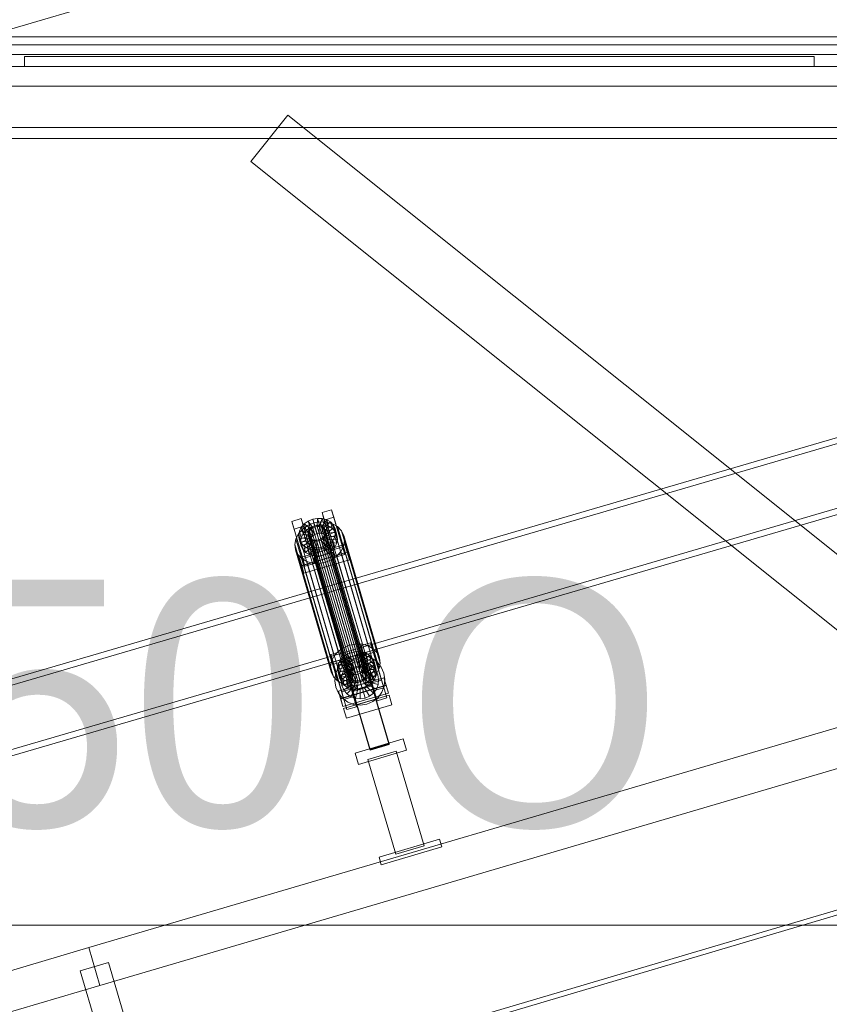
# Model space of a CAD drawing. Header units: millimetres. Extents: x -4395 to 65662, y -65530 to 6847.
# Tile 573 of 656: x 2519 to 3339, y 620 to 1617. Entities that reach past the tile are written whole.
import ezdxf

# ---------------------------------------------------------------- set-up
doc = ezdxf.new("R2010")
doc.units = ezdxf.units.MM
for name, color, linetype, lineweight in [('COTAS_O', 1, 'Continuous', 0), ('COTAS_P', 1, 'Continuous', 0), ('lateral_C01', 7, 'Continuous', 0), ('lateral_tolva', 7, 'Continuous', 0)]:
    doc.layers.add(name, color=color, linetype=linetype, lineweight=lineweight)
doc.dimstyles.new('R19_100', dxfattribs={"dimtxt": 250, "dimasz": 150, "dimexe": 150, "dimexo": 80, "dimgap": 100, "dimtad": 1, "dimtih": 1, "dimtoh": 1, "dimdsep": 46, "dimcen": 0.09, "dimadec": 0, "dimazin": 0, "dimtfac": 1, "dimtdec": 4, "dimtofl": 0, "dimtmove": 0, "dimatfit": 3, "dimfxl": 1, "dimtolj": 1, "dimtzin": 0, "dimarcsym": 0})

# ---------------------------------------------------------------- blocks, each defined once
blk = doc.blocks.new('DIM_R33_1')
at = {"layer": 'COTAS_P'}
for p, q in [((795.97, 1103.41), (9904.9, 3783.41)), ((9904.9, 3783.41), (9748.3, 3784.24)), ((9904.9, 3783.41), (9773.7, 3697.9)), ((10158.93, 2920), (9904.9, 3783.41)), ((795.97, 1103.41), (927.17, 1188.91)), ((1050, 240), (795.97, 1103.41)), ((795.97, 1103.41), (952.57, 1102.57))]:
    blk.add_line(p, q, dxfattribs=at)
blk.add_text('9495 P', height=250, rotation=16.39477, dxfattribs=at).set_placement((5322.21, 2539.34))
blk = doc.blocks.new('DIM_R33_20')
at = {"layer": 'COTAS_O'}
for p, q in [((349.2, 1600), (349.2, 700)), ((3799.2, 1600), (3799.2, 700)), ((349.2, 700), (499.2, 745)), ((3799.2, 700), (3649.2, 745)), ((349.2, 700), (3799.2, 700)), ((349.2, 700), (499.2, 655)), ((3799.2, 700), (3649.2, 655))]:
    blk.add_line(p, q, dxfattribs=at)
blk.add_text('3450 O', height=250, dxfattribs=at).set_placement((2074.2, 800))

msp = doc.modelspace()

# ---------------------------------------------------------------- linework, layer by layer
at = {"layer": 'lateral_C01'}
for p, q in [((1105.699, 51.872), (10210.031, 2747.406)), ((1107.119, 47.078), (10211.451, 2742.611)), ((3776.302, 1319.447), (2835.677, 1044.442)), ((2837.361, 1038.683), (3777.985, 1313.688)), ((2854.991, 978.379), (3795.616, 1253.383)), ((3797.3, 1247.624), (2856.675, 972.62)), ((2825.563, 1118.063), (2835.157, 1120.886)), ((2827.817, 1110.356), (2825.563, 1118.063)), ((2825.563, 1118.063), (2836.693, 1080.352)), ((2835.157, 1120.886), (2837.41, 1113.178)), ((2846.286, 1083.174), (2835.157, 1120.886)), ((2794.864, 1109.031), (2804.458, 1111.853)), ((2797.118, 1101.323), (2794.864, 1109.031)), ((2794.864, 1109.031), (2805.994, 1071.32)), ((2804.458, 1111.853), (2806.711, 1104.146)), ((2815.587, 1074.142), (2804.458, 1111.853)), ((2807.576, 1106.584), (2811.532, 1109.368)), ((2811.084, 1104.949), (2817.19, 1107.485)), ((2811.532, 1109.368), (2816.099, 1111.265)), ((2816.254, 1102.51), (2811.532, 1109.368)), ((2811.532, 1109.368), (2813.463, 1102.762)), ((2816.099, 1111.265), (2820.967, 1112.144)), ((2818.418, 1103.409), (2816.099, 1111.265)), ((2816.099, 1111.265), (2818.03, 1104.659)), ((2817.19, 1107.485), (2823.698, 1108.66)), ((2817.19, 1107.485), (2853.405, 983.615)), ((2820.723, 1103.825), (2820.967, 1112.144)), ((2820.967, 1112.144), (2825.803, 1111.947)), ((2820.967, 1112.144), (2822.898, 1105.538)), ((2823.014, 1103.731), (2825.803, 1111.947)), ((2823.698, 1108.66), (2830.163, 1108.396)), ((2823.698, 1108.66), (2859.913, 984.791)), ((2825.134, 1103.134), (2830.278, 1110.685)), ((2825.803, 1111.947), (2830.278, 1110.685)), ((2825.803, 1111.947), (2827.734, 1105.34)), ((2826.938, 1102.073), (2834.087, 1108.446)), ((2837.41, 1113.178), (2827.817, 1110.356)), ((2838.946, 1072.644), (2827.817, 1110.356)), ((2830.163, 1108.396), (2836.146, 1106.709)), ((2830.163, 1108.396), (2866.378, 984.527)), ((2830.278, 1110.685), (2834.087, 1108.446)), ((2830.278, 1110.685), (2832.21, 1104.079)), ((2834.087, 1108.446), (2836.971, 1105.381)), ((2834.087, 1108.446), (2836.019, 1101.839)), ((2837.41, 1113.178), (2848.54, 1075.467)), ((2806.711, 1104.146), (2797.118, 1101.323)), ((2808.247, 1063.612), (2797.118, 1101.323)), ((2801.685, 1096.57), (2805.796, 1101.227)), ((2801.758, 1095.021), (2802.516, 1099.157)), ((2802.516, 1099.157), (2804.501, 1103.101)), ((2811.984, 1097.673), (2802.516, 1099.157)), ((2802.516, 1099.157), (2804.448, 1092.551)), ((2804.501, 1103.101), (2807.576, 1106.584)), ((2812.924, 1099.541), (2804.501, 1103.101)), ((2804.501, 1103.101), (2806.432, 1096.494)), ((2805.796, 1101.227), (2811.084, 1104.949)), ((2805.796, 1101.227), (2842.011, 977.357)), ((2809.507, 1099.977), (2806.432, 1096.494)), ((2806.711, 1104.146), (2817.841, 1066.435)), ((2814.38, 1101.191), (2807.576, 1106.584)), ((2807.576, 1106.584), (2809.507, 1099.977)), ((2813.463, 1102.762), (2809.507, 1099.977)), ((2809.507, 1099.977), (2816.312, 1094.585)), ((2811.084, 1104.949), (2847.299, 981.08)), ((2811.303, 1096.815), (2811.662, 1098.774)), ((2811.984, 1097.673), (2811.625, 1095.714)), ((2811.662, 1098.774), (2812.602, 1100.642)), ((2811.662, 1098.774), (2853.671, 955.086)), ((2812.924, 1099.541), (2811.984, 1097.673)), ((2813.915, 1091.067), (2811.984, 1097.673)), ((2812.602, 1100.642), (2814.058, 1102.292)), ((2812.602, 1100.642), (2854.611, 956.954)), ((2814.38, 1101.191), (2812.924, 1099.541)), ((2814.855, 1092.935), (2812.924, 1099.541)), ((2818.03, 1104.659), (2813.463, 1102.762)), ((2813.463, 1102.762), (2818.186, 1095.904)), ((2814.058, 1102.292), (2815.932, 1103.611)), ((2814.058, 1102.292), (2856.068, 958.604)), ((2816.254, 1102.51), (2814.38, 1101.191)), ((2816.312, 1094.585), (2814.38, 1101.191)), ((2815.932, 1103.611), (2818.096, 1104.51)), ((2815.932, 1103.611), (2857.941, 959.923)), ((2818.418, 1103.409), (2816.254, 1102.51)), ((2818.186, 1095.904), (2816.254, 1102.51)), ((2822.898, 1105.538), (2818.03, 1104.659)), ((2818.03, 1104.659), (2820.349, 1096.802)), ((2818.096, 1104.51), (2820.402, 1104.926)), ((2818.096, 1104.51), (2860.105, 960.821)), ((2820.723, 1103.825), (2818.418, 1103.409)), ((2820.349, 1096.802), (2818.418, 1103.409)), ((2820.402, 1104.926), (2822.692, 1104.832)), ((2820.402, 1104.926), (2862.411, 961.238)), ((2823.014, 1103.731), (2820.723, 1103.825)), ((2822.655, 1097.219), (2820.723, 1103.825)), ((2822.898, 1105.538), (2822.655, 1097.219)), ((2822.692, 1104.832), (2824.812, 1104.235)), ((2822.692, 1104.832), (2864.702, 961.144)), ((2827.734, 1105.34), (2822.898, 1105.538)), ((2825.134, 1103.134), (2823.014, 1103.731)), ((2824.946, 1097.125), (2823.014, 1103.731)), ((2824.812, 1104.235), (2826.616, 1103.174)), ((2824.812, 1104.235), (2866.821, 960.546)), ((2827.734, 1105.34), (2824.946, 1097.125)), ((2826.938, 1102.073), (2825.134, 1103.134)), ((2827.066, 1096.527), (2825.134, 1103.134)), ((2826.616, 1103.174), (2827.982, 1101.723)), ((2826.616, 1103.174), (2868.626, 959.486)), ((2828.304, 1100.621), (2826.938, 1102.073)), ((2828.87, 1095.467), (2826.938, 1102.073)), ((2832.21, 1104.079), (2827.066, 1096.527)), ((2832.21, 1104.079), (2827.734, 1105.34)), ((2827.982, 1101.723), (2828.817, 1099.979)), ((2827.982, 1101.723), (2869.992, 958.034)), ((2828.304, 1100.621), (2836.971, 1105.381)), ((2829.139, 1098.878), (2828.304, 1100.621)), ((2830.236, 1094.015), (2828.304, 1100.621)), ((2829.063, 1098.062), (2828.703, 1096.103)), ((2828.817, 1099.979), (2829.063, 1098.062)), ((2870.826, 956.291), (2828.817, 1099.979)), ((2836.019, 1101.839), (2828.87, 1095.467)), ((2829.063, 1098.062), (2871.072, 954.374)), ((2838.732, 1101.7), (2829.139, 1098.878)), ((2829.139, 1098.878), (2831.07, 1092.272)), ((2829.384, 1096.961), (2829.139, 1098.878)), ((2829.384, 1096.961), (2839.251, 1097.654)), ((2838.902, 1098.775), (2830.236, 1094.015)), ((2836.019, 1101.839), (2832.21, 1104.079)), ((2838.902, 1098.775), (2836.019, 1101.839)), ((2836.146, 1106.709), (2841.238, 1103.716)), ((2836.146, 1106.709), (2872.36, 982.84)), ((2836.971, 1105.381), (2838.732, 1101.7)), ((2836.971, 1105.381), (2838.902, 1098.775)), ((2839.251, 1097.654), (2838.493, 1093.518)), ((2840.663, 1095.094), (2838.732, 1101.7)), ((2838.732, 1101.7), (2839.251, 1097.654)), ((2840.663, 1095.094), (2838.902, 1098.775)), ((2839.251, 1097.654), (2841.183, 1091.048)), ((2841.238, 1103.716), (2845.092, 1099.619)), ((2841.238, 1103.716), (2877.453, 979.846)), ((2845.092, 1099.619), (2847.447, 1094.698)), ((2845.092, 1099.619), (2881.307, 975.75)), ((2798.019, 1085.769), (2799.032, 1091.298)), ((2799.032, 1091.298), (2801.685, 1096.57)), ((2799.032, 1091.298), (2835.247, 967.429)), ((2801.685, 1096.57), (2837.9, 972.701)), ((2811.625, 1095.714), (2801.758, 1095.021)), ((2801.758, 1095.021), (2803.689, 1088.415)), ((2802.277, 1090.975), (2801.758, 1095.021)), ((2811.87, 1093.797), (2802.277, 1090.975)), ((2802.277, 1090.975), (2804.208, 1084.368)), ((2804.038, 1087.294), (2802.277, 1090.975)), ((2804.448, 1092.551), (2803.689, 1088.415)), ((2803.689, 1088.415), (2813.556, 1089.108)), ((2803.689, 1088.415), (2804.208, 1084.368)), ((2812.705, 1092.054), (2804.038, 1087.294)), ((2804.038, 1087.294), (2805.97, 1080.688)), ((2806.922, 1084.23), (2804.038, 1087.294)), ((2806.432, 1096.494), (2804.448, 1092.551)), ((2804.448, 1092.551), (2813.915, 1091.067)), ((2806.432, 1096.494), (2814.855, 1092.935)), ((2814.071, 1090.602), (2806.922, 1084.23)), ((2815.875, 1089.542), (2810.731, 1081.99)), ((2811.549, 1094.898), (2811.303, 1096.815)), ((2811.303, 1096.815), (2853.312, 953.127)), ((2812.383, 1093.155), (2811.549, 1094.898)), ((2811.549, 1094.898), (2853.558, 951.21)), ((2813.556, 1089.108), (2811.625, 1095.714)), ((2811.625, 1095.714), (2811.87, 1093.797)), ((2813.802, 1087.191), (2811.87, 1093.797)), ((2811.87, 1093.797), (2812.705, 1092.054)), ((2813.749, 1091.703), (2812.383, 1093.155)), ((2812.383, 1093.155), (2854.392, 949.467)), ((2814.636, 1085.448), (2812.705, 1092.054)), ((2812.705, 1092.054), (2814.071, 1090.602)), ((2813.556, 1089.108), (2813.915, 1091.067)), ((2813.802, 1087.191), (2813.556, 1089.108)), ((2815.553, 1090.643), (2813.749, 1091.703)), ((2813.749, 1091.703), (2855.758, 948.015)), ((2813.915, 1091.067), (2814.855, 1092.935)), ((2816.002, 1083.996), (2814.071, 1090.602)), ((2814.071, 1090.602), (2815.875, 1089.542)), ((2814.855, 1092.935), (2816.312, 1094.585)), ((2817.995, 1088.944), (2815.206, 1080.729)), ((2817.673, 1090.045), (2815.553, 1090.643)), ((2815.553, 1090.643), (2857.562, 946.954)), ((2817.806, 1082.935), (2815.875, 1089.542)), ((2815.875, 1089.542), (2817.995, 1088.944)), ((2816.312, 1094.585), (2818.186, 1095.904)), ((2819.964, 1089.951), (2817.673, 1090.045)), ((2817.673, 1090.045), (2859.682, 946.357)), ((2819.926, 1082.338), (2817.995, 1088.944)), ((2817.995, 1088.944), (2820.286, 1088.85)), ((2818.186, 1095.904), (2820.349, 1096.802)), ((2822.269, 1090.368), (2819.964, 1089.951)), ((2819.964, 1089.951), (2861.973, 946.263)), ((2820.286, 1088.85), (2820.042, 1080.531)), ((2820.286, 1088.85), (2822.591, 1089.267)), ((2822.217, 1082.244), (2820.286, 1088.85)), ((2820.349, 1096.802), (2822.655, 1097.219)), ((2824.433, 1091.266), (2822.269, 1090.368)), ((2822.269, 1090.368), (2864.279, 946.68)), ((2822.591, 1089.267), (2824.755, 1090.165)), ((2822.591, 1089.267), (2824.91, 1081.41)), ((2824.523, 1082.66), (2822.591, 1089.267)), ((2822.655, 1097.219), (2824.946, 1097.125)), ((2826.307, 1092.585), (2824.433, 1091.266)), ((2824.433, 1091.266), (2866.442, 947.578)), ((2824.755, 1090.165), (2826.629, 1091.484)), ((2824.755, 1090.165), (2829.477, 1083.307)), ((2826.686, 1083.559), (2824.755, 1090.165)), ((2824.946, 1097.125), (2827.066, 1096.527)), ((2827.763, 1094.235), (2826.307, 1092.585)), ((2826.307, 1092.585), (2868.316, 948.897)), ((2826.629, 1091.484), (2828.085, 1093.134)), ((2826.629, 1091.484), (2833.433, 1086.092)), ((2828.56, 1084.878), (2826.629, 1091.484)), ((2827.066, 1096.527), (2828.87, 1095.467)), ((2828.703, 1096.103), (2827.763, 1094.235)), ((2827.763, 1094.235), (2869.773, 950.547)), ((2828.085, 1093.134), (2829.025, 1095.002)), ((2828.085, 1093.134), (2836.508, 1089.574)), ((2830.017, 1086.528), (2828.085, 1093.134)), ((2828.703, 1096.103), (2870.713, 952.415)), ((2828.87, 1095.467), (2830.236, 1094.015)), ((2829.025, 1095.002), (2829.384, 1096.961)), ((2829.025, 1095.002), (2838.493, 1093.518)), ((2830.957, 1088.396), (2829.025, 1095.002)), ((2831.316, 1090.355), (2829.384, 1096.961)), ((2830.957, 1088.396), (2830.017, 1086.528)), ((2830.236, 1094.015), (2831.07, 1092.272)), ((2831.316, 1090.355), (2830.957, 1088.396)), ((2840.424, 1086.912), (2830.957, 1088.396)), ((2831.07, 1092.272), (2840.663, 1095.094)), ((2831.07, 1092.272), (2831.316, 1090.355)), ((2841.183, 1091.048), (2831.316, 1090.355)), ((2836.508, 1089.574), (2833.433, 1086.092)), ((2838.493, 1093.518), (2836.508, 1089.574)), ((2836.508, 1089.574), (2838.44, 1082.968)), ((2838.493, 1093.518), (2840.424, 1086.912)), ((2840.424, 1086.912), (2841.183, 1091.048)), ((2841.183, 1091.048), (2840.663, 1095.094)), ((2848.141, 1089.289), (2847.127, 1083.76)), ((2847.447, 1094.698), (2848.141, 1089.289)), ((2883.662, 970.829), (2847.447, 1094.698)), ((2848.141, 1089.289), (2884.356, 965.42)), ((2798.713, 1080.36), (2798.019, 1085.769)), ((2798.019, 1085.769), (2834.233, 961.9)), ((2801.067, 1075.439), (2798.713, 1080.36)), ((2798.713, 1080.36), (2834.927, 956.491)), ((2802.652, 1072.044), (2848.701, 1085.592)), ((2804.208, 1084.368), (2813.802, 1087.191)), ((2804.208, 1084.368), (2805.97, 1080.688)), ((2850.954, 1077.885), (2804.906, 1064.337)), ((2851.019, 1077.736), (2804.971, 1064.188)), ((2805.97, 1080.688), (2814.636, 1085.448)), ((2805.97, 1080.688), (2808.853, 1077.623)), ((2806.922, 1084.23), (2808.853, 1077.623)), ((2810.731, 1081.99), (2806.922, 1084.23)), ((2808.853, 1077.623), (2816.002, 1083.996)), ((2808.853, 1077.623), (2812.662, 1075.384)), ((2810.731, 1081.99), (2812.662, 1075.384)), ((2815.206, 1080.729), (2810.731, 1081.99)), ((2812.662, 1075.384), (2817.806, 1082.935)), ((2814.636, 1085.448), (2813.802, 1087.191)), ((2816.002, 1083.996), (2814.636, 1085.448)), ((2815.206, 1080.729), (2817.137, 1074.122)), ((2820.042, 1080.531), (2815.206, 1080.729)), ((2817.806, 1082.935), (2816.002, 1083.996)), ((2817.137, 1074.122), (2819.926, 1082.338)), ((2817.174, 1072.264), (2836.361, 1077.909)), ((2836.432, 1077.665), (2817.246, 1072.02)), ((2819.926, 1082.338), (2817.806, 1082.935)), ((2822.217, 1082.244), (2819.926, 1082.338)), ((2824.91, 1081.41), (2820.042, 1080.531)), ((2820.042, 1080.531), (2821.974, 1073.925)), ((2821.974, 1073.925), (2822.217, 1082.244)), ((2824.523, 1082.66), (2822.217, 1082.244)), ((2826.686, 1083.559), (2824.523, 1082.66)), ((2826.841, 1074.804), (2824.523, 1082.66)), ((2829.477, 1083.307), (2824.91, 1081.41)), ((2824.91, 1081.41), (2826.841, 1074.804)), ((2828.56, 1084.878), (2826.686, 1083.559)), ((2831.409, 1076.701), (2826.686, 1083.559)), ((2830.017, 1086.528), (2828.56, 1084.878)), ((2835.365, 1079.485), (2828.56, 1084.878)), ((2833.433, 1086.092), (2829.477, 1083.307)), ((2829.477, 1083.307), (2831.409, 1076.701)), ((2838.44, 1082.968), (2830.017, 1086.528)), ((2831.409, 1076.701), (2835.365, 1079.485)), ((2833.433, 1086.092), (2835.365, 1079.485)), ((2835.365, 1079.485), (2838.44, 1082.968)), ((2836.361, 1077.909), (2836.432, 1077.665)), ((2893.553, 883.534), (2836.361, 1077.909)), ((2836.432, 1077.665), (2893.625, 883.289)), ((2846.286, 1083.174), (2836.693, 1080.352)), ((2836.693, 1080.352), (2838.946, 1072.644)), ((2838.44, 1082.968), (2840.424, 1086.912)), ((2844.474, 1078.488), (2840.364, 1073.832)), ((2847.127, 1083.76), (2844.474, 1078.488)), ((2844.474, 1078.488), (2880.689, 954.619)), ((2848.54, 1075.467), (2846.286, 1083.174)), ((2847.127, 1083.76), (2883.342, 959.891)), ((2848.701, 1085.592), (2850.954, 1077.885)), ((2851.019, 1077.736), (2848.701, 1085.592)), ((2850.954, 1077.885), (2853.273, 1070.028)), ((2853.273, 1070.028), (2851.019, 1077.736)), ((2804.922, 1071.343), (2801.067, 1075.439)), ((2801.067, 1075.439), (2837.282, 951.57)), ((2804.906, 1064.337), (2802.652, 1072.044)), ((2802.652, 1072.044), (2804.971, 1064.188)), ((2810.014, 1068.349), (2804.922, 1071.343)), ((2804.922, 1071.343), (2841.137, 947.473)), ((2815.587, 1074.142), (2805.994, 1071.32)), ((2805.994, 1071.32), (2808.247, 1063.612)), ((2807.224, 1056.48), (2853.273, 1070.028)), ((2815.997, 1066.663), (2810.014, 1068.349)), ((2810.014, 1068.349), (2846.229, 944.48)), ((2812.662, 1075.384), (2817.137, 1074.122)), ((2817.841, 1066.435), (2815.587, 1074.142)), ((2817.137, 1074.122), (2821.974, 1073.925)), ((2817.246, 1072.02), (2817.174, 1072.264)), ((2874.366, 877.888), (2817.174, 1072.264)), ((2874.438, 877.644), (2817.246, 1072.02)), ((2821.974, 1073.925), (2826.841, 1074.804)), ((2828.969, 1067.574), (2822.462, 1066.398)), ((2826.841, 1074.804), (2831.409, 1076.701)), ((2835.075, 1070.109), (2828.969, 1067.574)), ((2828.969, 1067.574), (2865.184, 943.704)), ((2840.364, 1073.832), (2835.075, 1070.109)), ((2835.075, 1070.109), (2871.29, 946.24)), ((2838.946, 1072.644), (2848.54, 1075.467)), ((2840.364, 1073.832), (2876.579, 949.963)), ((2807.224, 1056.48), (2804.906, 1064.337)), ((2804.971, 1064.188), (2807.224, 1056.48)), ((2808.247, 1063.612), (2817.841, 1066.435)), ((2822.462, 1066.398), (2815.997, 1066.663)), ((2815.997, 1066.663), (2852.211, 942.793)), ((2822.462, 1066.398), (2858.677, 942.529)), ((2835.677, 1044.442), (1895.052, 769.438)), ((1896.736, 763.679), (2837.361, 1038.683)), ((2854.991, 978.379), (2835.677, 1044.442)), ((2835.677, 1044.442), (2837.361, 1038.683)), ((2837.361, 1038.683), (2856.675, 972.62)), ((2589.177, 677.216), (3740.385, 1015.921)), ((1914.367, 703.374), (2854.991, 978.379)), ((2847.299, 981.08), (2842.011, 977.357)), ((2853.405, 983.615), (2847.299, 981.08)), ((2859.913, 984.791), (2853.405, 983.615)), ((2866.378, 984.527), (2859.913, 984.791)), ((2864.997, 983.183), (2874.591, 986.006)), ((2867.251, 975.476), (2864.997, 983.183)), ((2864.997, 983.183), (2876.127, 945.472)), ((2872.36, 982.84), (2866.378, 984.527)), ((2876.844, 978.298), (2867.251, 975.476)), ((2877.453, 979.846), (2872.36, 982.84)), ((2874.591, 986.006), (2876.844, 978.298)), ((2885.72, 948.294), (2874.591, 986.006)), ((2876.844, 978.298), (2887.974, 940.587)), ((2881.307, 975.75), (2877.453, 979.846)), ((2856.675, 972.62), (1916.05, 697.615)), ((2600.468, 638.842), (3751.675, 977.547)), ((2834.298, 974.151), (2843.892, 976.974)), ((2836.552, 966.444), (2834.298, 974.151)), ((2834.298, 974.151), (2845.428, 936.44)), ((2837.9, 972.701), (2835.247, 967.429)), ((2846.145, 969.266), (2836.552, 966.444)), ((2842.011, 977.357), (2837.9, 972.701)), ((2841.95, 964.277), (2843.935, 968.221)), ((2843.892, 976.974), (2846.145, 969.266)), ((2855.021, 939.262), (2843.892, 976.974)), ((2843.935, 968.221), (2847.01, 971.704)), ((2852.358, 964.661), (2843.935, 968.221)), ((2843.935, 968.221), (2845.866, 961.615)), ((2845.452, 965.771), (2850.613, 969.934)), ((2846.145, 969.266), (2857.275, 931.555)), ((2847.01, 971.704), (2850.966, 974.489)), ((2853.814, 966.311), (2847.01, 971.704)), ((2847.01, 971.704), (2848.941, 965.098)), ((2852.897, 967.882), (2848.941, 965.098)), ((2850.613, 969.934), (2856.675, 972.62)), ((2850.966, 974.489), (2855.533, 976.385)), ((2855.688, 967.63), (2850.966, 974.489)), ((2850.966, 974.489), (2852.897, 967.882)), ((2857.464, 969.779), (2852.897, 967.882)), ((2852.897, 967.882), (2857.62, 961.024)), ((2855.688, 967.63), (2853.814, 966.311)), ((2855.533, 976.385), (2860.401, 977.265)), ((2857.852, 968.529), (2855.533, 976.385)), ((2855.533, 976.385), (2857.464, 969.779)), ((2857.852, 968.529), (2855.688, 967.63)), ((2857.62, 961.024), (2855.688, 967.63)), ((2856.675, 972.62), (2863.226, 973.645)), ((2862.332, 970.658), (2857.464, 969.779)), ((2857.464, 969.779), (2859.783, 961.922)), ((2860.157, 968.945), (2857.852, 968.529)), ((2859.783, 961.922), (2857.852, 968.529)), ((2860.157, 968.945), (2860.401, 977.265)), ((2862.448, 968.851), (2860.157, 968.945)), ((2862.089, 962.339), (2860.157, 968.945)), ((2860.401, 977.265), (2865.237, 977.067)), ((2860.401, 977.265), (2862.332, 970.658)), ((2862.332, 970.658), (2862.089, 962.339)), ((2867.168, 970.46), (2862.332, 970.658)), ((2862.448, 968.851), (2865.237, 977.067)), ((2864.568, 968.254), (2862.448, 968.851)), ((2864.38, 962.245), (2862.448, 968.851)), ((2863.226, 973.645), (2869.819, 972.94)), ((2867.168, 970.46), (2864.38, 962.245)), ((2864.568, 968.254), (2869.712, 975.805)), ((2866.372, 967.193), (2864.568, 968.254)), ((2866.5, 961.648), (2864.568, 968.254)), ((2865.237, 977.067), (2869.712, 975.805)), ((2865.237, 977.067), (2867.168, 970.46)), ((2866.372, 967.193), (2873.521, 973.566)), ((2871.644, 969.199), (2866.5, 961.648)), ((2871.644, 969.199), (2867.168, 970.46)), ((2878.38, 937.764), (2867.251, 975.476)), ((2867.738, 965.742), (2876.405, 970.501)), ((2867.905, 973.422), (2877.499, 976.245)), ((2867.905, 973.422), (2881.453, 927.374)), ((2869.712, 975.805), (2873.521, 973.566)), ((2869.712, 975.805), (2871.644, 969.199)), ((2869.819, 972.94), (2876.005, 970.552)), ((2875.453, 966.959), (2871.644, 969.199)), ((2873.521, 973.566), (2876.405, 970.501)), ((2873.521, 973.566), (2875.453, 966.959)), ((2876.005, 970.552), (2881.362, 966.645)), ((2876.405, 970.501), (2878.166, 966.821)), ((2876.405, 970.501), (2878.336, 963.895)), ((2891.047, 930.196), (2877.499, 976.245)), ((2883.662, 970.829), (2881.307, 975.75)), ((2884.356, 965.42), (2883.662, 970.829)), ((2835.247, 967.429), (2834.233, 961.9)), ((2834.233, 961.9), (2834.927, 956.491)), ((2847.681, 928.732), (2836.552, 966.444)), ((2837.206, 964.39), (2846.8, 967.213)), ((2837.206, 964.39), (2850.755, 918.342)), ((2839.157, 954.227), (2841.545, 960.413)), ((2841.192, 960.141), (2841.95, 964.277)), ((2851.059, 960.834), (2841.192, 960.141)), ((2841.192, 960.141), (2843.123, 953.535)), ((2841.711, 956.095), (2841.192, 960.141)), ((2841.545, 960.413), (2845.452, 965.771)), ((2851.304, 958.918), (2841.711, 956.095)), ((2851.418, 962.793), (2841.95, 964.277)), ((2841.95, 964.277), (2843.882, 957.671)), ((2843.882, 957.671), (2843.123, 953.535)), ((2845.866, 961.615), (2843.882, 957.671)), ((2843.882, 957.671), (2853.349, 956.187)), ((2848.941, 965.098), (2845.866, 961.615)), ((2845.866, 961.615), (2854.289, 958.055)), ((2860.348, 921.164), (2846.8, 967.213)), ((2847.164, 957.349), (2850.086, 961.357)), ((2848.941, 965.098), (2855.746, 959.705)), ((2850.086, 961.357), (2853.947, 964.471)), ((2857.327, 954.46), (2850.086, 961.357)), ((2851.418, 962.793), (2851.059, 960.834)), ((2852.99, 954.228), (2851.059, 960.834)), ((2851.059, 960.834), (2851.304, 958.918)), ((2853.236, 952.311), (2851.304, 958.918)), ((2851.304, 958.918), (2852.139, 957.174)), ((2852.358, 964.661), (2851.418, 962.793)), ((2853.349, 956.187), (2851.418, 962.793)), ((2853.814, 966.311), (2852.358, 964.661)), ((2854.289, 958.055), (2852.358, 964.661)), ((2853.349, 956.187), (2854.289, 958.055)), ((2855.746, 959.705), (2853.814, 966.311)), ((2853.947, 964.471), (2858.482, 966.48)), ((2859.156, 955.935), (2853.947, 964.471)), ((2854.289, 958.055), (2855.746, 959.705)), ((2856.068, 958.604), (2854.611, 956.954)), ((2855.746, 959.705), (2857.62, 961.024)), ((2857.941, 959.923), (2856.068, 958.604)), ((2857.62, 961.024), (2859.783, 961.922)), ((2860.105, 960.821), (2857.941, 959.923)), ((2858.482, 966.48), (2863.382, 967.247)), ((2861.304, 956.887), (2858.482, 966.48)), ((2859.783, 961.922), (2862.089, 962.339)), ((2862.411, 961.238), (2860.105, 960.821)), ((2862.089, 962.339), (2864.38, 962.245)), ((2864.702, 961.144), (2862.411, 961.238)), ((2863.625, 957.25), (2863.382, 967.247)), ((2863.382, 967.247), (2868.314, 966.719)), ((2864.38, 962.245), (2866.5, 961.648)), ((2866.821, 960.546), (2864.702, 961.144)), ((2865.961, 957), (2868.314, 966.719)), ((2866.063, 956.604), (2867.519, 958.254)), ((2867.738, 965.742), (2866.372, 967.193)), ((2868.304, 960.587), (2866.372, 967.193)), ((2866.5, 961.648), (2868.304, 960.587)), ((2868.626, 959.486), (2866.821, 960.546)), ((2867.519, 958.254), (2868.459, 960.122)), ((2867.519, 958.254), (2875.942, 954.695)), ((2869.451, 951.648), (2867.519, 958.254)), ((2868.573, 963.998), (2867.738, 965.742)), ((2869.67, 959.135), (2867.738, 965.742)), ((2868.153, 956.154), (2872.941, 964.933)), ((2875.453, 966.959), (2868.304, 960.587)), ((2868.304, 960.587), (2869.67, 959.135)), ((2868.314, 966.719), (2872.941, 964.933)), ((2868.459, 960.122), (2868.818, 962.081)), ((2868.459, 960.122), (2877.927, 958.638)), ((2870.391, 953.516), (2868.459, 960.122)), ((2878.166, 966.821), (2868.573, 963.998)), ((2868.573, 963.998), (2870.504, 957.392)), ((2868.818, 962.081), (2868.573, 963.998)), ((2869.992, 958.034), (2868.626, 959.486)), ((2868.818, 962.081), (2878.685, 962.774)), ((2870.75, 955.475), (2868.818, 962.081)), ((2878.336, 963.895), (2869.67, 959.135)), ((2869.67, 959.135), (2870.504, 957.392)), ((2870.826, 956.291), (2869.992, 958.034)), ((2870.052, 954.769), (2876.948, 962.011)), ((2870.504, 957.392), (2880.097, 960.214)), ((2871.527, 952.941), (2880.063, 958.15)), ((2872.941, 964.933), (2876.948, 962.011)), ((2878.336, 963.895), (2875.453, 966.959)), ((2877.927, 958.638), (2875.942, 954.695)), ((2876.948, 962.011), (2880.063, 958.15)), ((2878.685, 962.774), (2877.927, 958.638)), ((2877.927, 958.638), (2879.858, 952.032)), ((2880.097, 960.214), (2878.166, 966.821)), ((2878.166, 966.821), (2878.685, 962.774)), ((2880.097, 960.214), (2878.336, 963.895)), ((2878.685, 962.774), (2880.617, 956.168)), ((2880.063, 958.15), (2882.072, 953.615)), ((2880.617, 956.168), (2880.097, 960.214)), ((2880.689, 954.619), (2883.342, 959.891)), ((2881.362, 966.645), (2885.526, 961.484)), ((2883.342, 959.891), (2884.356, 965.42)), ((2885.526, 961.484), (2888.212, 955.422)), ((2834.927, 956.491), (2837.282, 951.57)), ((2837.282, 951.57), (2841.137, 947.473)), ((2838.452, 947.634), (2839.157, 954.227)), ((2841.711, 956.095), (2843.642, 949.489)), ((2843.472, 952.414), (2841.711, 956.095)), ((2842.086, 937.164), (2888.135, 950.712)), ((2843.123, 953.535), (2852.99, 954.228)), ((2843.123, 953.535), (2843.642, 949.489)), ((2852.139, 957.174), (2843.472, 952.414)), ((2843.472, 952.414), (2845.404, 945.808)), ((2846.356, 949.35), (2843.472, 952.414)), ((2843.642, 949.489), (2853.236, 952.311)), ((2843.642, 949.489), (2845.404, 945.808)), ((2844.85, 947.79), (2845.378, 952.722)), ((2854.847, 948.033), (2844.85, 947.79)), ((2845.617, 942.89), (2844.85, 947.79)), ((2845.378, 952.722), (2847.164, 957.349)), ((2855.097, 950.37), (2845.378, 952.722)), ((2845.404, 945.808), (2854.07, 950.568)), ((2853.505, 955.722), (2846.356, 949.35)), ((2846.356, 949.35), (2848.287, 942.743)), ((2850.165, 947.11), (2846.356, 949.35)), ((2855.943, 952.561), (2847.164, 957.349)), ((2848.287, 942.743), (2855.436, 949.116)), ((2855.309, 954.662), (2850.165, 947.11)), ((2852.096, 940.504), (2857.24, 948.055)), ((2854.07, 950.568), (2852.139, 957.174)), ((2852.139, 957.174), (2853.505, 955.722)), ((2852.99, 954.228), (2853.349, 956.187)), ((2853.236, 952.311), (2852.99, 954.228)), ((2854.07, 950.568), (2853.236, 952.311)), ((2853.671, 955.086), (2853.312, 953.127)), ((2853.312, 953.127), (2853.558, 951.21)), ((2855.436, 949.116), (2853.505, 955.722)), ((2853.505, 955.722), (2855.309, 954.662)), ((2853.558, 951.21), (2854.392, 949.467)), ((2854.611, 956.954), (2853.671, 955.086)), ((2855.436, 949.116), (2854.07, 950.568)), ((2854.392, 949.467), (2855.758, 948.015)), ((2857.429, 954.064), (2854.64, 945.849)), ((2854.847, 948.033), (2855.097, 950.37)), ((2855.21, 945.712), (2854.847, 948.033)), ((2855.097, 950.37), (2855.943, 952.561)), ((2857.24, 948.055), (2855.309, 954.662)), ((2855.309, 954.662), (2857.429, 954.064)), ((2857.24, 948.055), (2855.436, 949.116)), ((2855.758, 948.015), (2857.562, 946.954)), ((2855.943, 952.561), (2857.327, 954.46)), ((2859.36, 947.458), (2857.24, 948.055)), ((2857.327, 954.46), (2859.156, 955.935)), ((2859.36, 947.458), (2857.429, 954.064)), ((2857.429, 954.064), (2859.72, 953.97)), ((2859.156, 955.935), (2861.304, 956.887)), ((2859.72, 953.97), (2859.476, 945.651)), ((2859.72, 953.97), (2862.025, 954.387)), ((2861.651, 947.364), (2859.72, 953.97)), ((2861.304, 956.887), (2863.625, 957.25)), ((2863.957, 947.781), (2861.651, 947.364)), ((2862.025, 954.387), (2864.189, 955.285)), ((2862.025, 954.387), (2864.344, 946.53)), ((2863.957, 947.781), (2862.025, 954.387)), ((2863.625, 957.25), (2865.961, 957)), ((2866.12, 948.679), (2863.957, 947.781)), ((2866.275, 939.924), (2863.957, 947.781)), ((2864.189, 955.285), (2866.063, 956.604)), ((2864.189, 955.285), (2868.911, 948.427)), ((2866.12, 948.679), (2864.189, 955.285)), ((2868.911, 948.427), (2864.344, 946.53)), ((2865.961, 957), (2868.153, 956.154)), ((2866.063, 956.604), (2872.867, 951.212)), ((2867.994, 949.998), (2866.063, 956.604)), ((2867.994, 949.998), (2866.12, 948.679)), ((2870.843, 941.821), (2866.12, 948.679)), ((2866.442, 947.578), (2868.316, 948.897)), ((2869.451, 951.648), (2867.994, 949.998)), ((2874.799, 944.605), (2867.994, 949.998)), ((2868.153, 956.154), (2870.052, 954.769)), ((2868.316, 948.897), (2869.773, 950.547)), ((2872.867, 951.212), (2868.911, 948.427)), ((2868.911, 948.427), (2870.843, 941.821)), ((2870.391, 953.516), (2869.451, 951.648)), ((2877.874, 948.088), (2869.451, 951.648)), ((2869.773, 950.547), (2870.713, 952.415)), ((2870.052, 954.769), (2871.527, 952.941)), ((2870.75, 955.475), (2870.391, 953.516)), ((2879.858, 952.032), (2870.391, 953.516)), ((2870.504, 957.392), (2870.75, 955.475)), ((2870.713, 952.415), (2871.072, 954.374)), ((2880.617, 956.168), (2870.75, 955.475)), ((2871.072, 954.374), (2870.826, 956.291)), ((2871.29, 946.24), (2876.579, 949.963)), ((2871.527, 952.941), (2872.478, 950.793)), ((2882.072, 953.615), (2872.478, 950.793)), ((2872.478, 950.793), (2872.842, 948.472)), ((2872.842, 948.472), (2872.592, 946.135)), ((2872.842, 948.472), (2882.839, 948.715)), ((2875.942, 954.695), (2872.867, 951.212)), ((2872.867, 951.212), (2874.799, 944.605)), ((2874.799, 944.605), (2877.874, 948.088)), ((2875.942, 954.695), (2877.874, 948.088)), ((2885.72, 948.294), (2876.127, 945.472)), ((2876.579, 949.963), (2880.689, 954.619)), ((2877.874, 948.088), (2879.858, 952.032)), ((2879.858, 952.032), (2880.617, 956.168)), ((2882.072, 953.615), (2882.839, 948.715)), ((2882.839, 948.715), (2882.311, 943.783)), ((2887.974, 940.587), (2885.72, 948.294)), ((2888.135, 950.712), (2890.388, 943.005)), ((2890.453, 942.856), (2888.135, 950.712)), ((2888.212, 955.422), (2889.237, 948.871)), ((2889.237, 948.871), (2888.532, 942.278)), ((2839.477, 941.083), (2838.452, 947.634)), ((2842.163, 935.021), (2839.477, 941.083)), ((2841.137, 947.473), (2846.229, 944.48)), ((2890.388, 943.005), (2844.34, 929.457)), ((2890.453, 942.856), (2844.405, 929.308)), ((2845.404, 945.808), (2848.287, 942.743)), ((2855.021, 939.262), (2845.428, 936.44)), ((2855.21, 945.712), (2845.617, 942.89)), ((2847.626, 938.355), (2845.617, 942.89)), ((2846.229, 944.48), (2852.211, 942.793)), ((2856.162, 943.564), (2847.626, 938.355)), ((2850.74, 934.494), (2847.626, 938.355)), ((2848.287, 942.743), (2852.096, 940.504)), ((2850.165, 947.11), (2852.096, 940.504)), ((2854.64, 945.849), (2850.165, 947.11)), ((2857.637, 941.736), (2850.74, 934.494)), ((2852.096, 940.504), (2856.571, 939.243)), ((2852.211, 942.793), (2858.677, 942.529)), ((2854.64, 945.849), (2856.571, 939.243)), ((2859.476, 945.651), (2854.64, 945.849)), ((2859.535, 940.351), (2854.748, 931.572)), ((2857.275, 931.555), (2855.021, 939.262)), ((2856.162, 943.564), (2855.21, 945.712)), ((2857.637, 941.736), (2856.162, 943.564)), ((2856.527, 937.66), (2875.713, 943.306)), ((2856.571, 939.243), (2859.36, 947.458)), ((2856.571, 939.243), (2861.408, 939.045)), ((2875.948, 942.509), (2856.761, 936.863)), ((2857.562, 946.954), (2859.682, 946.357)), ((2859.535, 940.351), (2857.637, 941.736)), ((2858.677, 942.529), (2865.184, 943.704)), ((2861.651, 947.364), (2859.36, 947.458)), ((2861.727, 939.505), (2859.375, 929.786)), ((2864.344, 946.53), (2859.476, 945.651)), ((2859.476, 945.651), (2861.408, 939.045)), ((2861.727, 939.505), (2859.535, 940.351)), ((2859.682, 946.357), (2861.973, 946.263)), ((2861.408, 939.045), (2861.651, 947.364)), ((2861.408, 939.045), (2866.275, 939.924)), ((2864.063, 939.255), (2861.727, 939.505)), ((2861.973, 946.263), (2864.279, 946.68)), ((2866.385, 939.618), (2864.063, 939.255)), ((2864.063, 939.255), (2864.307, 929.258)), ((2864.279, 946.68), (2866.442, 947.578)), ((2864.344, 946.53), (2866.275, 939.924)), ((2865.184, 943.704), (2871.29, 946.24)), ((2866.275, 939.924), (2870.843, 941.821)), ((2868.533, 940.57), (2866.385, 939.618)), ((2866.385, 939.618), (2869.207, 930.025)), ((2870.361, 942.045), (2868.533, 940.57)), ((2868.533, 940.57), (2873.742, 932.034)), ((2871.746, 943.944), (2870.361, 942.045)), ((2870.361, 942.045), (2877.602, 935.148)), ((2870.843, 941.821), (2874.799, 944.605)), ((2872.592, 946.135), (2871.746, 943.944)), ((2871.746, 943.944), (2880.525, 939.156)), ((2872.592, 946.135), (2882.311, 943.783)), ((2875.713, 943.306), (2875.948, 942.509)), ((2893.241, 883.743), (2875.713, 943.306)), ((2875.948, 942.509), (2893.476, 882.946)), ((2876.127, 945.472), (2878.38, 937.764)), ((2880.525, 939.156), (2877.602, 935.148)), ((2878.38, 937.764), (2887.974, 940.587)), ((2882.311, 943.783), (2880.525, 939.156)), ((2888.532, 942.278), (2886.144, 936.092)), ((2890.388, 943.005), (2892.707, 935.148)), ((2892.707, 935.148), (2890.453, 942.856)), ((2844.34, 929.457), (2842.086, 937.164)), ((2842.086, 937.164), (2844.405, 929.308)), ((2846.326, 929.86), (2842.163, 935.021)), ((2846.658, 921.6), (2844.34, 929.457)), ((2844.405, 929.308), (2846.658, 921.6)), ((2845.428, 936.44), (2847.681, 928.732)), ((2851.684, 925.953), (2846.326, 929.86)), ((2846.658, 921.6), (2892.707, 935.148)), ((2847.312, 919.414), (2893.36, 932.962)), ((2847.681, 928.732), (2857.275, 931.555)), ((2854.748, 931.572), (2850.74, 934.494)), ((2859.375, 929.786), (2854.748, 931.572)), ((2856.761, 936.863), (2856.527, 937.66)), ((2874.055, 878.097), (2856.527, 937.66)), ((2874.289, 877.3), (2856.761, 936.863)), ((2864.307, 929.258), (2859.375, 929.786)), ((2879.93, 929.01), (2860.743, 923.365)), ((2869.207, 930.025), (2864.307, 929.258)), ((2873.742, 932.034), (2869.207, 930.025)), ((2877.602, 935.148), (2873.742, 932.034)), ((2882.237, 930.734), (2877.076, 926.571)), ((2879.93, 929.01), (2893.365, 883.346)), ((2881.453, 927.374), (2891.047, 930.196)), ((2886.144, 936.092), (2882.237, 930.734)), ((2896.183, 923.368), (2893.36, 932.962)), ((2847.312, 919.414), (2850.135, 909.82)), ((2850.135, 909.82), (2896.183, 923.368)), ((2850.755, 918.342), (2860.348, 921.164)), ((2857.87, 923.565), (2851.684, 925.953)), ((2864.463, 922.86), (2857.87, 923.565)), ((2874.178, 877.701), (2860.743, 923.365)), ((2871.014, 923.885), (2864.463, 922.86)), ((2877.076, 926.571), (2871.014, 923.885)), ((2859.122, 874.313), (2907.856, 888.652)), ((2911.243, 877.14), (2907.856, 888.652)), ((2893.241, 883.743), (2874.055, 878.097)), ((2874.055, 878.097), (2874.289, 877.3)), ((2893.365, 883.346), (2874.178, 877.701)), ((2874.289, 877.3), (2893.476, 882.946)), ((2893.553, 883.534), (2874.366, 877.888)), ((2874.366, 877.888), (2874.438, 877.644)), ((2874.438, 877.644), (2893.625, 883.289)), ((2893.476, 882.946), (2893.241, 883.743)), ((2893.625, 883.289), (2893.553, 883.534)), ((2859.122, 874.313), (2862.509, 862.801)), ((2862.509, 862.801), (2911.243, 877.14)), ((2871.922, 867.655), (2900.702, 876.123)), ((2928.896, 780.294), (2900.702, 876.123)), ((2871.922, 867.655), (2900.116, 771.827)), ((2883.243, 768.947), (2944.641, 787.011)), ((2885.501, 761.272), (2946.899, 779.336)), ((2900.116, 771.827), (2928.896, 780.294)), ((2946.899, 779.336), (2944.641, 787.011)), ((2883.243, 768.947), (2885.501, 761.272)), ((1437.97, 338.511), (2589.177, 677.216)), ((2589.177, 677.216), (2600.468, 638.842)), ((2609.213, 662.263), (2580.432, 653.795)), ((2609.213, 662.263), (2691.066, 384.054)), ((2662.286, 375.587), (2580.432, 653.795)), ((1449.26, 300.138), (2600.468, 638.842))]:
    msp.add_line(p, q, dxfattribs=at)
at = {"layer": 'lateral_tolva'}
for p, q in [((1634.2, 1600), (3614.2, 1600)), ((1634.2, 1592), (3614.2, 1592)), ((1634.2, 1582), (3614.2, 1582)), ((2524.2, 1580), (3324.2, 1580)), ((2524.2, 1580), (2524.2, 1570)), ((3324.2, 1570), (3324.2, 1580)), ((1634.2, 1570), (3614.2, 1570)), ((2524.2, 1570), (3324.2, 1570)), ((1634.2, 1550), (3614.2, 1550)), ((2753.467, 1473.567), (2790.933, 1520.433)), ((3837.933, 683.433), (2790.933, 1520.433)), ((252.7, 1508), (3895.7, 1508)), ((252.7, 1497), (3895.7, 1497)), ((3800.467, 636.567), (2753.467, 1473.567))]:
    msp.add_line(p, q, dxfattribs=at)

# ---------------------------------------------------------------- dimensions: what is measured, and where the dimension line sits
at = {"layer": 'COTAS_O'}
dim = msp.add_aligned_dim(p1=(349.2, 1600), p2=(3799.2, 1600), distance=-900, text='<> O', dimstyle='R19_100', dxfattribs=at)
dim.commit()
dim.dimension.update_dxf_attribs({"geometry": 'DIM_R33_20', "text_midpoint": (2074.2, 700)})
at = {"layer": 'COTAS_P'}
dim = msp.add_aligned_dim(p1=(1050, 240), p2=(10158.931, 2920), distance=900, text='<> P', dimstyle='R19_100', dxfattribs=at)
dim.commit()
dim.dimension.update_dxf_attribs({"geometry": 'DIM_R33_1', "text_midpoint": (5350.437, 2443.406)})

doc.saveas('drawing.dxf')
